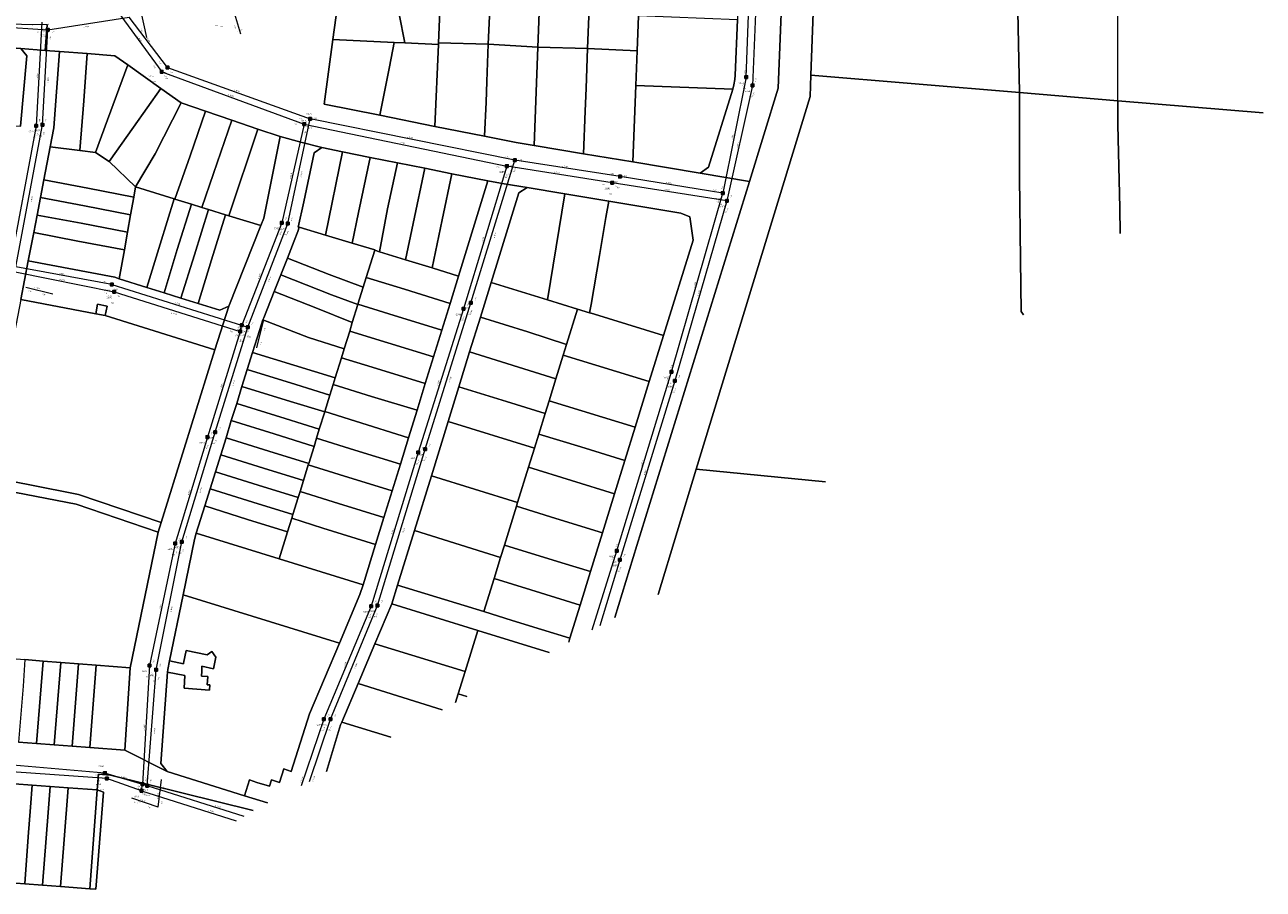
# Model space of a CAD drawing. Header units: metres. Extents: x 163628 to 167855, y 402678 to 405435.
# Tile 338 of 656: x 167201 to 167575, y 404196 to 404457. Entities that reach past the tile are written whole.
import ezdxf

# ---------------------------------------------------------------- set-up
doc = ezdxf.new("R2010")
doc.units = ezdxf.units.M
doc.layers.get('0').update_dxf_attribs({"lineweight": 25})
for name, color, linetype, lineweight in [('X-CA190022.004-UO-KAD_Percelen$0$B-WE-KG-GRENS_PERCEEL-GV', 150, 'Continuous', 9), ('X-CA190022.004-UO-WHM_Riolering gemeente_NLCS_v0.2$0$B-WE-RI-BOB-T18', 214, 'Continuous', 15), ('X-CA190022.004-UO-WHM_Riolering gemeente_NLCS_v0.2$0$B-WE-RI-DIAMETER-T18', 214, 'Continuous', 15), ('X-CA190022.004-UO-WHM_Riolering gemeente_NLCS_v0.2$0$B-WE-RI-HWA_TRANSPORTLEIDING-G', 214, 'X-CA190022.004-UO-WHM_Riolering gemeente_NLCS_v0.2$0$1-200 HEMELWATER', 15), ('X-CA190022.004-UO-WHM_Riolering gemeente_NLCS_v0.2$0$B-WE-RI-PUT-S', 214, 'Continuous', 15), ('X-CA190022.004-UO-WHM_Riolering gemeente_NLCS_v0.2$0$B-WE-RI-PUTDEKSELHOOGTE-T18', 214, 'Continuous', 15), ('X-CA190022.004-UO-WHM_Riolering gemeente_NLCS_v0.2$0$B-WE-RI-PUTNUMMER-T25', 214, 'Continuous', 15), ('X-CA190022.004-UO-WHM_Riolering gemeente_NLCS_v0.2$0$B-WE-RI-VWA_TRANSPORTLEIDING-G', 214, 'X-CA190022.004-UO-WHM_Riolering gemeente_NLCS_v0.2$0$1-200 VUILWATER', 15)]:
    doc.layers.add(name, color=color, linetype=linetype, lineweight=lineweight)
doc.styles.add('X-CA190022.004-UO-WHM_Riolering gemeente_NLCS_v0.2$0$NLCS-ISO', font='NLCS-ISO.ttf')
doc.styles.add('X-CA190022.004-UO-WHM_Riolering gemeente_NLCS_v0.2$0$NLCS-ISO-M200-T18', font='NLCS-ISO.ttf', dxfattribs={"height": 0.36})
doc.styles.add('X-CA190022.004-UO-WHM_Riolering gemeente_NLCS_v0.2$0$NLCS-ISO-M200-T25', font='NLCS-ISO.ttf', dxfattribs={"height": 0.5})
doc.linetypes.add('X-CA190022.004-UO-WHM_Riolering gemeente_NLCS_v0.2$0$1-200 HEMELWATER', pattern='A,1.5,-0.6,["HWA",X-CA190022.004-UO-WHM_Riolering gemeente_NLCS_v0.2$0$NLCS-ISO,S=0.24,R=0,X=-0.5,Y=-0.12],-0.3', length=2.4)
doc.linetypes.add('X-CA190022.004-UO-WHM_Riolering gemeente_NLCS_v0.2$0$1-200 VUILWATER', pattern='A,1.5,-0.6,["DWA",X-CA190022.004-UO-WHM_Riolering gemeente_NLCS_v0.2$0$NLCS-ISO,S=0.24,R=0,X=-0.5,Y=-0.12],-0.3', length=2.4)

# ---------------------------------------------------------------- blocks, each defined once
blk = doc.blocks.new('X-CA190022.004-UO-WHM_Riolering gemeente_NLCS_v0.2$0$B-SRI-PUT_BETON-SO')
blk.add_line((-1.4, -1.4), (1.4, 1.4))
at = {"lineweight": -3, "flags": 128}
blk.add_lwpolyline([(2, -2), (2, 2), (-2, 2), (-2, -2)], close=True, dxfattribs=at)
at = {"lineweight": -3}
blk.add_circle((0, 0), 2, dxfattribs=at)

msp = doc.modelspace()

# ---------------------------------------------------------------- linework, layer by layer
at = {"layer": 'X-CA190022.004-UO-KAD_Percelen$0$B-WE-KG-GRENS_PERCEEL-GV', "flags": 128}
for points in [[(167392.284, 404285.158), (167403.783, 404323.004), (167438.222, 404435.45), (167438.463, 404441.964), (167445.13, 404622.139), (167445.537, 404629.327), (167449.5, 404732.964), (167453.711, 404843.052), (167454.029, 404851.36), (167444.36, 404844.79), (167435.85, 404625.45), (167430.237, 404480.575), (167428.59, 404438.01), (167419.884, 404409.865), (167385.85, 404299.92), (167379.252, 404278.199)], [(167419.884, 404409.865), (167404.96, 404412.37), (167384.71, 404415.77), (167369.78, 404418.21), (167354.88, 404420.69), (167349.43, 404421.58), (167339.92, 404423.48), (167324.92, 404426.47), (167308.228, 404429.802), (167291.442, 404433.16), (167294.112, 404452.739), (167296.803, 404472.449)], [(167207.82, 404457.16), (167207.225, 404449.403), (167211.56, 404449.08), (167219.91, 404448.426), (167228.29, 404447.77), (167232.125, 404445.042), (167242.171, 404437.895), (167248.32, 404433.52), (167255.572, 404431.047), (167263.551, 404428.327), (167271.47, 404425.627), (167278.12, 404423.36), (167284.394, 404421.716), (167290.75, 404420.05), (167297.037, 404418.787), (167305.367, 404417.113), (167313.554, 404415.468), (167321.87, 404413.797), (167330.007, 404412.161), (167340.86, 404409.98), (167345.853, 404409.134), (167352.79, 404407.96), (167364.105, 404406.088), (167377.4, 404403.89), (167399.18, 404400.27), (167401.9, 404399.19), (167402.9, 404392.15), (167393.95, 404363.28), (167389.64, 404349.42), (167385.36, 404335.6), (167382.253, 404325.538), (167379.16, 404315.52), (167375.518, 404303.752), (167371.89, 404292.03), (167368.779, 404281.957), (167365.68, 404271.92), (167365.325, 404270.763)], [(167199.81, 404374.23), (167202.09, 404385.91), (167203.734, 404394.418), (167204.754, 404399.698), (167205.774, 404404.979), (167206.8, 404410.288), (167208.73, 404420.28), (167209.8, 404426.06), (167211.56, 404449.08), (167207.225, 404449.403), (167199.87, 404449.95), (167201.66, 404447.79), (167199.79, 404426.55)], [(167502.661, 404369.569), (167501.945, 404370.607), (167501.705, 404386.126), (167501.388, 404411.124), (167501.431, 404436.686), (167438.463, 404441.964), (167438.222, 404435.45)], [(167438.222, 404435.45), (167403.783, 404323.004), (167442.837, 404319.193)], [(167531.149, 404434.195), (167501.431, 404436.686), (167501.388, 404411.124), (167501.705, 404386.126), (167501.945, 404370.607), (167502.661, 404369.569)], [(167575.038, 404430.516), (167531.149, 404434.195), (167531.145, 404426.896), (167531.703, 404401.917), (167531.847, 404394.146)], [(167531.847, 404394.146), (167531.703, 404401.917), (167531.145, 404426.896), (167531.149, 404434.195)], [(167531.149, 404434.195), (167575.038, 404430.516)], [(167292.121, 404231.674), (167296.4, 404245.77), (167296.76, 404246.617), (167301.69, 404258.23), (167306.78, 404270.21), (167311.88, 404282.31), (167313.65, 404287.97), (167318.717, 404304.41), (167318.72, 404304.42), (167323.84, 404320.977), (167328.908, 404337.392), (167332.133, 404347.845), (167335.38, 404358.37), (167335.388, 404358.382), (167338.62, 404368.881), (167341.85, 404379.36), (167350.22, 404406.42), (167352.79, 404407.96), (167345.853, 404409.134), (167340.86, 404409.98), (167332.01, 404381.26), (167329.466, 404373.026), (167326.971, 404364.951), (167324.481, 404356.892)], [(167379.252, 404278.199), (167385.85, 404299.92), (167419.884, 404409.865)], [(167324.481, 404356.892), (167321.997, 404348.854), (167319.495, 404340.759), (167316.929, 404332.456), (167314.478, 404324.525), (167311.976, 404316.427), (167309.483, 404308.36), (167306.965, 404300.211), (167303.22, 404288.09), (167302.21, 404285.09), (167296.059, 404270.477), (167287.06, 404249.1), (167281.461, 404231.663), (167279.29, 404232.52), (167277.99, 404228.37), (167275.556, 404229.124), (167274.95, 404227.22), (167271.15, 404228.41), (167268.91, 404229.13), (167267.4, 404224.34), (167274.358, 404222.19)], [(167442.837, 404319.193), (167403.783, 404323.004), (167392.284, 404285.158)], [(167365.325, 404270.763), (167365.68, 404271.92), (167357.06, 404274.61), (167348.26, 404277.3), (167339.646, 404279.956), (167313.65, 404287.97), (167311.88, 404282.31)], [(167311.88, 404282.31), (167337.831, 404274.295), (167359.442, 404267.621)], [(167359.442, 404267.621), (167337.831, 404274.295), (167334.009, 404261.877), (167331.928, 404255.115)], [(167331.124, 404252.5), (167331.928, 404255.115), (167334.009, 404261.877), (167306.78, 404270.21), (167301.69, 404258.23)], [(167327.082, 404250.343), (167301.69, 404258.23), (167296.76, 404246.617), (167311.542, 404242.045)], [(167301.69, 404258.23), (167327.082, 404250.343)], [(167334.527, 404254.318), (167331.928, 404255.115), (167331.124, 404252.5)], [(167331.928, 404255.115), (167334.527, 404254.318)], [(167311.542, 404242.045), (167296.76, 404246.617), (167296.4, 404245.77), (167292.121, 404231.674)], [(167274.358, 404222.19), (167267.4, 404224.34), (167244.01, 404231.65), (167231.29, 404238.11), (167220.717, 404238.896), (167215.313, 404239.298), (167209.932, 404239.698), (167204.537, 404240.099), (167199.173, 404240.498)], [(167270.042, 404219.885), (167226.9, 404230.62), (167223.28, 404230.89), (167222.91, 404226.11), (167224.815, 404225.466), (167222.553, 404196.146), (167220.66, 404196.29), (167211.8, 404196.96), (167206.44, 404197.36), (167201.06, 404197.77), (167195.62, 404198.18)], [(167197.9, 404227.98), (167203.32, 404227.58), (167208.71, 404227.17), (167214.1, 404226.77), (167222.91, 404226.11), (167223.28, 404230.89), (167226.9, 404230.62), (167270.042, 404219.885)]]:
    msp.add_lwpolyline(points, dxfattribs=at)
for points in [[(167500.674, 404486.114), (167500.427, 404511.113), (167500.146, 404536.111), (167499.959, 404561.111), (167499.689, 404586.109), (167499.386, 404611.107), (167499.377, 404617.573), (167445.13, 404622.139), (167438.463, 404441.964), (167501.431, 404436.686), (167500.94, 404461.116)], [(167499.377, 404617.573), (167499.386, 404611.107), (167499.689, 404586.109), (167499.959, 404561.111), (167500.146, 404536.111), (167500.427, 404511.113), (167500.674, 404486.114), (167500.94, 404461.116), (167501.431, 404436.686), (167531.149, 404434.195), (167531.158, 404451.881), (167531.033, 404476.887), (167530.8, 404501.889), (167530.563, 404526.887), (167530.37, 404551.886), (167530.147, 404576.885), (167529.957, 404601.897), (167529.581, 404615.031)], [(167327.1, 404478.27), (167325.981, 404451.696), (167341.021, 404451.235), (167341.35, 404459.73), (167341.653, 404467.281), (167342.14, 404480.3), (167334.04, 404479.3)], [(167356.022, 404450.406), (167357.22, 404481.6), (167342.14, 404480.3), (167341.653, 404467.281), (167341.35, 404459.73), (167341.021, 404451.235)], [(167356.022, 404450.406), (167370.996, 404449.945), (167371.54, 404464.52), (167372.218, 404482.199), (167363.27, 404481.99), (167357.22, 404481.6)], [(167372.218, 404482.199), (167371.54, 404464.52), (167370.996, 404449.945), (167385.975, 404449.279), (167386.371, 404459.787), (167387.22, 404482.27), (167379.23, 404482.28)], [(167416.28, 404458.61), (167415.61, 404441.93), (167415.49, 404440.62), (167415.17, 404438.99), (167414.82, 404437.65), (167407.48, 404414.14), (167404.96, 404412.37), (167419.884, 404409.865), (167428.59, 404438.01), (167430.237, 404480.575), (167415.13, 404481.17), (167417.12, 404478.97)], [(167315.854, 404451.659), (167325.96, 404451.194), (167325.981, 404451.696), (167327.1, 404478.27), (167318.503, 404476.883), (167310.728, 404475.386), (167312.038, 404469.042), (167312.434, 404469.138)], [(167310.728, 404475.386), (167296.803, 404472.449), (167294.112, 404452.739), (167312.617, 404451.817), (167315.854, 404451.659), (167312.434, 404469.138), (167312.038, 404469.042)], [(167207.225, 404449.403), (167207.82, 404457.16), (167192.21, 404457.37), (167144.84, 404461), (167144.341, 404454.2), (167151.24, 404453.68), (167157.596, 404453.192), (167166.094, 404452.54), (167174.378, 404451.905), (167182.817, 404451.258), (167191.146, 404450.619), (167199.87, 404449.95)], [(167385.975, 404449.279), (167385.58, 404438.822), (167414.82, 404437.65), (167415.17, 404438.99), (167415.49, 404440.62), (167415.61, 404441.93), (167416.28, 404458.61), (167386.371, 404459.787)], [(167189.321, 404427.359), (167199.682, 404426.558), (167199.79, 404426.55), (167201.66, 404447.79), (167199.87, 404449.95), (167191.146, 404450.619), (167190.036, 404436.369)], [(167312.617, 404451.817), (167294.112, 404452.739), (167291.442, 404433.16), (167308.228, 404429.802), (167311.152, 404444.47)], [(167312.617, 404451.817), (167311.152, 404444.47), (167308.228, 404429.802), (167324.92, 404426.47), (167325.96, 404451.194), (167315.854, 404451.659)], [(167324.92, 404426.47), (167339.92, 404423.48), (167340.331, 404433.798), (167340.586, 404439.976), (167341.021, 404451.235), (167325.981, 404451.696), (167325.96, 404451.194)], [(167339.92, 404423.48), (167349.43, 404421.58), (167354.88, 404420.69), (167356.022, 404450.406), (167341.021, 404451.235), (167340.586, 404439.976), (167340.331, 404433.798)], [(167369.78, 404418.21), (167370.297, 404431.005), (167370.55, 404438.019), (167370.996, 404449.945), (167356.022, 404450.406), (167354.88, 404420.69)], [(167384.71, 404415.77), (167385.58, 404438.822), (167385.975, 404449.279), (167370.996, 404449.945), (167370.55, 404438.019), (167370.297, 404431.005), (167369.78, 404418.21)], [(167217.652, 404419.192), (167218.882, 404434.194), (167219.91, 404448.426), (167211.56, 404449.08), (167209.8, 404426.06), (167208.73, 404420.28)], [(167217.652, 404419.192), (167217.67, 404419.19), (167222.36, 404418.58), (167226.06, 404428.46), (167232.125, 404445.042), (167228.29, 404447.77), (167219.91, 404448.426), (167218.882, 404434.194)], [(167222.36, 404418.58), (167226.49, 404415.84), (167233.866, 404426.265), (167242.171, 404437.895), (167232.125, 404445.042), (167226.06, 404428.46)], [(167384.71, 404415.77), (167404.96, 404412.37), (167407.48, 404414.14), (167414.82, 404437.65), (167385.58, 404438.822)], [(167226.49, 404415.84), (167234.49, 404408.17), (167240.41, 404418.2), (167248.32, 404433.52), (167242.171, 404437.895), (167233.866, 404426.265)], [(167234.49, 404408.17), (167246.196, 404404.563), (167246.391, 404404.503), (167251.004, 404417.523), (167255.572, 404431.047), (167248.32, 404433.52), (167240.41, 404418.2)], [(167255.572, 404431.047), (167251.004, 404417.523), (167246.391, 404404.503), (167251.343, 404402.977), (167254.474, 404402.012), (167258.077, 404412.196), (167263.551, 404428.327)], [(167263.551, 404428.327), (167258.077, 404412.196), (167254.474, 404402.012), (167256.49, 404401.391), (167261.665, 404399.796), (167262.69, 404399.48), (167271.47, 404425.627)], [(167271.47, 404425.627), (167262.69, 404399.48), (167272.36, 404396.5), (167273.25, 404398.76), (167278.12, 404423.36)], [(167226.49, 404415.84), (167222.36, 404418.58), (167217.67, 404419.19), (167217.652, 404419.192), (167208.73, 404420.28), (167206.8, 404410.288), (167220.076, 404407.786), (167233.945, 404405.09), (167234.49, 404408.17)], [(167290.75, 404420.05), (167284.394, 404421.716), (167278.12, 404423.36), (167273.25, 404398.76), (167272.36, 404396.5), (167262.63, 404372.23), (167258.46, 404359.04), (167242.26, 404306.82), (167241.36, 404303.92), (167232.88, 404263.03), (167231.29, 404238.11), (167244.01, 404231.65), (167242.16, 404234.15), (167244.191, 404261.705), (167244.25, 404262.51), (167244.779, 404265.096), (167248.861, 404285.04), (167252.28, 404301.74), (167252.85, 404303.63), (167255.41, 404311.862), (167257.012, 404317.012), (167258.622, 404322.187), (167260.22, 404327.326), (167261.822, 404332.477), (167263.42, 404337.616), (167265.033, 404342.802), (167266.62, 404347.904), (167268.234, 404353.093), (167269.83, 404358.224), (167271.9, 404364.88), (167272.53, 404366.78), (167272.98, 404368.03), (167273.22, 404368.68), (167276.38, 404376.626), (167278.375, 404381.645), (167280.375, 404386.676), (167282.44, 404391.87), (167283.52, 404394.76), (167283.889, 404395.986), (167283.64, 404396.06), (167285.36, 404403.73), (167288.43, 404418.47)], [(167290.75, 404420.05), (167288.43, 404418.47), (167285.36, 404403.73), (167283.64, 404396.06), (167283.889, 404395.986), (167291.85, 404393.62), (167297.037, 404418.787)], [(167291.85, 404393.62), (167299.93, 404391.21), (167301.846, 404400.461), (167305.367, 404417.113), (167297.037, 404418.787)], [(167306.711, 404389.06), (167308.148, 404388.617), (167310.625, 404401.527), (167313.554, 404415.468), (167305.367, 404417.113), (167301.846, 404400.461), (167299.93, 404391.21), (167306.735, 404389.139)], [(167316.02, 404386.19), (167318.298, 404397.147), (167321.87, 404413.797), (167313.554, 404415.468), (167310.625, 404401.527), (167308.148, 404388.617)], [(167324.054, 404383.713), (167327.077, 404398.213), (167330.007, 404412.161), (167321.87, 404413.797), (167318.298, 404397.147), (167316.02, 404386.19)], [(167205.774, 404404.979), (167219.07, 404402.499), (167233.006, 404399.776), (167233.945, 404405.09), (167220.076, 404407.786), (167206.8, 404410.288)], [(167324.054, 404383.713), (167332.01, 404381.26), (167340.86, 404409.98), (167330.007, 404412.161), (167327.077, 404398.213)], [(167234.49, 404408.17), (167233.945, 404405.09), (167233.006, 404399.776), (167232.073, 404394.501), (167231.132, 404389.178), (167229.59, 404380.45), (167237.919, 404377.854), (167241.958, 404390.926), (167246.196, 404404.563)], [(167350.22, 404406.42), (167341.85, 404379.36), (167358.893, 404374.082), (167364.105, 404406.088), (167352.79, 404407.96)], [(167364.105, 404406.088), (167358.893, 404374.082), (167367.96, 404371.27), (167371.582, 404370.142), (167372.11, 404372.67), (167374.56, 404387.46), (167376.5, 404398.97), (167377.4, 404403.89)], [(167204.754, 404399.698), (167218.061, 404397.191), (167232.073, 404394.501), (167233.006, 404399.776), (167219.07, 404402.499), (167205.774, 404404.979)], [(167246.196, 404404.563), (167241.958, 404390.926), (167237.919, 404377.854), (167243.088, 404376.243), (167247.109, 404389.328), (167251.343, 404402.977), (167246.391, 404404.503)], [(167251.343, 404402.977), (167247.109, 404389.328), (167243.088, 404376.243), (167248.215, 404374.646), (167252.279, 404387.725), (167256.49, 404401.391), (167254.474, 404402.012)], [(167261.665, 404399.796), (167256.49, 404401.391), (167252.279, 404387.725), (167248.215, 404374.646), (167253.414, 404373.026), (167257.43, 404386.127)], [(167377.4, 404403.89), (167376.5, 404398.97), (167374.56, 404387.46), (167372.11, 404372.67), (167371.582, 404370.142), (167371.78, 404370.08), (167371.794, 404370.127), (167393.95, 404363.28), (167402.9, 404392.15), (167401.9, 404399.19), (167399.18, 404400.27)], [(167231.132, 404389.178), (167232.073, 404394.501), (167218.061, 404397.191), (167204.754, 404399.698), (167203.734, 404394.418), (167217.045, 404391.854)], [(167262.63, 404372.23), (167272.36, 404396.5), (167262.69, 404399.48), (167261.665, 404399.796), (167257.43, 404386.127), (167253.414, 404373.026), (167259.98, 404370.98)], [(167203.734, 404394.418), (167202.09, 404385.91), (167228.21, 404380.89), (167229.59, 404380.45), (167231.132, 404389.178), (167217.045, 404391.854)], [(167303.261, 404377.911), (167304.154, 404380.796), (167306.711, 404389.06), (167306.735, 404389.139), (167299.93, 404391.21), (167291.85, 404393.62), (167283.889, 404395.986), (167283.52, 404394.76), (167282.44, 404391.87), (167280.375, 404386.676), (167292.919, 404381.695)], [(167301.632, 404372.645), (167301.661, 404372.739), (167303.261, 404377.911), (167292.919, 404381.695), (167280.375, 404386.676), (167278.375, 404381.645), (167293.718, 404375.577)], [(167304.154, 404380.796), (167315.732, 404377.291), (167329.466, 404373.026), (167332.01, 404381.26), (167324.054, 404383.713), (167316.02, 404386.19), (167308.148, 404388.617), (167306.711, 404389.06)], [(167202.09, 404385.91), (167199.81, 404374.23), (167222.457, 404369.904), (167223.02, 404372.79), (167225.94, 404372.22), (167225.36, 404369.35), (167258.46, 404359.04), (167262.63, 404372.23), (167259.98, 404370.98), (167253.414, 404373.026), (167248.215, 404374.646), (167243.088, 404376.243), (167237.919, 404377.854), (167229.59, 404380.45), (167228.21, 404380.89)], [(167301.632, 404372.645), (167293.718, 404375.577), (167278.375, 404381.645), (167276.38, 404376.626), (167288.945, 404371.667), (167299.957, 404367.228)], [(167303.261, 404377.911), (167301.661, 404372.739), (167310.979, 404369.903), (167326.971, 404364.951), (167329.466, 404373.026), (167315.732, 404377.291), (167304.154, 404380.796)], [(167341.85, 404379.36), (167338.62, 404368.881), (167352.935, 404364.421), (167364.668, 404360.652), (167367.96, 404371.27), (167358.893, 404374.082)], [(167297.505, 404359.305), (167299.162, 404364.659), (167299.957, 404367.228), (167288.945, 404371.667), (167276.38, 404376.626), (167273.22, 404368.68), (167272.98, 404368.03), (167286.71, 404362.7)], [(167199.81, 404374.23), (167189.53, 404320.73), (167202.54, 404318.21), (167217.3, 404315.34), (167242.26, 404306.82), (167258.46, 404359.04), (167225.36, 404369.35), (167222.457, 404369.904)], [(167222.457, 404369.904), (167225.36, 404369.35), (167225.94, 404372.22), (167223.02, 404372.79)], [(167299.957, 404367.228), (167299.162, 404364.659), (167310.727, 404361.115), (167324.481, 404356.892), (167326.971, 404364.951), (167310.979, 404369.903), (167301.661, 404372.739), (167301.632, 404372.645)], [(167296.676, 404356.625), (167297.505, 404359.305), (167286.71, 404362.7), (167272.98, 404368.03), (167272.53, 404366.78), (167271.9, 404364.88), (167269.83, 404358.224), (167294.789, 404350.525)], [(167335.388, 404358.382), (167361.445, 404350.259), (167363.661, 404357.407), (167364.668, 404360.652), (167352.935, 404364.421), (167338.62, 404368.881)], [(167364.668, 404360.652), (167363.661, 404357.407), (167389.64, 404349.42), (167393.95, 404363.28), (167371.794, 404370.127), (167371.78, 404370.08), (167371.582, 404370.142), (167367.96, 404371.27)], [(167296.676, 404356.625), (167305.977, 404353.736), (167321.997, 404348.854), (167324.481, 404356.892), (167310.727, 404361.115), (167299.162, 404364.659), (167297.505, 404359.305)], [(167293.19, 404345.356), (167294.184, 404348.568), (167294.789, 404350.525), (167269.83, 404358.224), (167268.234, 404353.093), (167282.866, 404348.545)], [(167294.184, 404348.568), (167305.735, 404344.945), (167319.495, 404340.759), (167321.997, 404348.854), (167305.977, 404353.736), (167296.676, 404356.625), (167294.789, 404350.525)], [(167358.19, 404339.76), (167359.374, 404343.578), (167361.445, 404350.259), (167335.388, 404358.382), (167335.38, 404358.37), (167332.133, 404347.845), (167346.517, 404343.365)], [(167361.445, 404350.259), (167359.374, 404343.578), (167385.36, 404335.6), (167389.64, 404349.42), (167363.661, 404357.407)], [(167266.62, 404347.904), (167281.274, 404343.41), (167291.608, 404340.241), (167291.638, 404340.339), (167293.19, 404345.356), (167282.866, 404348.545), (167268.234, 404353.093)], [(167266.62, 404347.904), (167265.033, 404342.802), (167279.668, 404338.227), (167289.988, 404335.007), (167291.608, 404340.241), (167281.274, 404343.41)], [(167291.638, 404340.339), (167300.951, 404337.421), (167316.929, 404332.456), (167319.495, 404340.759), (167305.735, 404344.945), (167294.184, 404348.568), (167293.19, 404345.356)], [(167354.943, 404329.291), (167356.266, 404333.557), (167358.19, 404339.76), (167346.517, 404343.365), (167332.133, 404347.845), (167328.908, 404337.392)], [(167263.42, 404337.616), (167276.339, 404333.599), (167288.395, 404329.856), (167289.172, 404332.368), (167289.988, 404335.007), (167279.668, 404338.227), (167265.033, 404342.802)], [(167356.266, 404333.557), (167368.954, 404329.692), (167382.253, 404325.538), (167385.36, 404335.6), (167359.374, 404343.578), (167358.19, 404339.76)], [(167289.172, 404332.368), (167300.747, 404328.752), (167314.478, 404324.525), (167316.929, 404332.456), (167300.951, 404337.421), (167291.638, 404340.339), (167291.608, 404340.241), (167289.988, 404335.007)], [(167263.42, 404337.616), (167261.822, 404332.477), (167274.735, 404328.425), (167286.795, 404324.686), (167288.395, 404329.856), (167276.339, 404333.599)], [(167353.159, 404323.536), (167354.943, 404329.291), (167328.908, 404337.392), (167323.84, 404320.977), (167349.856, 404312.885)], [(167260.22, 404327.326), (167273.138, 404323.271), (167285.205, 404319.545), (167286.673, 404324.292), (167286.795, 404324.686), (167274.735, 404328.425), (167261.822, 404332.477)], [(167286.673, 404324.292), (167296.005, 404321.365), (167311.976, 404316.427), (167314.478, 404324.525), (167300.747, 404328.752), (167289.172, 404332.368), (167288.395, 404329.856), (167286.795, 404324.686)], [(167354.943, 404329.291), (167353.159, 404323.536), (167379.16, 404315.52), (167382.253, 404325.538), (167368.954, 404329.692), (167356.266, 404333.557)], [(167258.622, 404322.187), (167271.534, 404318.098), (167283.614, 404314.404), (167284.181, 404316.235), (167285.205, 404319.545), (167273.138, 404323.271), (167260.22, 404327.326)], [(167284.181, 404316.235), (167295.79, 404312.567), (167309.483, 404308.36), (167311.976, 404316.427), (167296.005, 404321.365), (167286.673, 404324.292), (167285.205, 404319.545)], [(167379.16, 404315.52), (167353.159, 404323.536), (167349.856, 404312.885), (167349.522, 404311.807), (167361.403, 404308.08), (167375.518, 404303.752)], [(167188.9, 404317.77), (167216.55, 404312.43), (167241.36, 404303.92), (167242.26, 404306.82), (167217.3, 404315.34), (167202.54, 404318.21), (167189.53, 404320.73)], [(167258.622, 404322.187), (167257.012, 404317.012), (167269.942, 404312.963), (167282.024, 404309.263), (167283.614, 404314.404), (167271.534, 404318.098)], [(167344.722, 404296.327), (167345.879, 404300.058), (167349.522, 404311.807), (167349.856, 404312.885), (167323.84, 404320.977), (167318.72, 404304.42), (167318.717, 404304.41)], [(167184.986, 404266.693), (167190.236, 404266.292), (167195.817, 404265.865), (167201.025, 404265.466), (167206.584, 404265.041), (167211.917, 404264.633), (167217.307, 404264.221), (167222.644, 404263.813), (167232.88, 404263.03), (167241.36, 404303.92), (167216.55, 404312.43), (167188.9, 404317.77), (167188.44, 404315.33), (167176.99, 404277.85), (167176.27, 404267.36)], [(167255.41, 404311.862), (167268.344, 404307.808), (167280.424, 404304.093), (167281.673, 404308.13), (167282.024, 404309.263), (167269.942, 404312.963), (167257.012, 404317.012)], [(167281.673, 404308.13), (167291.009, 404305.179), (167306.965, 404300.211), (167309.483, 404308.36), (167295.79, 404312.567), (167284.181, 404316.235), (167283.614, 404314.404), (167282.024, 404309.263)], [(167252.85, 404303.63), (167277.89, 404295.9), (167280.424, 404304.093), (167268.344, 404307.808), (167255.41, 404311.862)], [(167371.89, 404292.03), (167375.518, 404303.752), (167361.403, 404308.08), (167349.522, 404311.807), (167345.879, 404300.058), (167363.25, 404294.69)], [(167277.89, 404295.9), (167303.22, 404288.09), (167306.965, 404300.211), (167291.009, 404305.179), (167281.673, 404308.13), (167280.424, 404304.093)], [(167313.65, 404287.97), (167339.646, 404279.956), (167342.743, 404289.942), (167344.722, 404296.327), (167318.717, 404304.41)], [(167252.28, 404301.74), (167248.861, 404285.04), (167296.059, 404270.477), (167302.21, 404285.09), (167303.22, 404288.09), (167277.89, 404295.9), (167252.85, 404303.63)], [(167342.743, 404289.942), (167353.904, 404286.574), (167368.779, 404281.957), (167371.89, 404292.03), (167363.25, 404294.69), (167345.879, 404300.058), (167344.722, 404296.327)], [(167339.646, 404279.956), (167348.26, 404277.3), (167357.06, 404274.61), (167365.68, 404271.92), (167368.779, 404281.957), (167353.904, 404286.574), (167342.743, 404289.942)], [(167244.01, 404231.65), (167267.4, 404224.34), (167268.91, 404229.13), (167271.15, 404228.41), (167274.95, 404227.22), (167275.556, 404229.124), (167277.99, 404228.37), (167279.29, 404232.52), (167281.461, 404231.663), (167287.06, 404249.1), (167296.059, 404270.477), (167248.861, 404285.04), (167244.779, 404265.096), (167248.983, 404264.2), (167249.016, 404264.368), (167249.821, 404268.197), (167256.078, 404266.883), (167257.544, 404267.885), (167258.708, 404266.191), (167257.989, 404262.736), (167254.467, 404263.497), (167254.489, 404261.999), (167254.381, 404260.464), (167256.317, 404260.327), (167256.145, 404257.894), (167256.923, 404257.838), (167256.807, 404256.263), (167249.152, 404256.845), (167249.424, 404260.626), (167244.191, 404261.705), (167242.16, 404234.15)], [(167306.78, 404270.21), (167334.009, 404261.877), (167337.831, 404274.295), (167311.88, 404282.31)], [(167249.424, 404260.626), (167249.152, 404256.845), (167256.807, 404256.263), (167256.923, 404257.838), (167256.145, 404257.894), (167256.317, 404260.327), (167254.381, 404260.464), (167254.489, 404261.999), (167254.467, 404263.497), (167257.989, 404262.736), (167258.708, 404266.191), (167257.544, 404267.885), (167256.078, 404266.883), (167249.821, 404268.197), (167249.016, 404264.368), (167248.983, 404264.2), (167244.779, 404265.096), (167244.25, 404262.51), (167244.191, 404261.705)], [(167201.025, 404265.466), (167200.535, 404257.473), (167199.173, 404240.498), (167204.537, 404240.099), (167206.584, 404265.041)], [(167206.584, 404265.041), (167204.537, 404240.099), (167209.932, 404239.698), (167211.917, 404264.633)], [(167211.917, 404264.633), (167209.932, 404239.698), (167215.313, 404239.298), (167217.307, 404264.221)], [(167217.307, 404264.221), (167215.313, 404239.298), (167220.717, 404238.896), (167222.644, 404263.813)], [(167222.644, 404263.813), (167220.717, 404238.896), (167231.29, 404238.11), (167232.88, 404263.03)], [(167201.06, 404197.77), (167202.11, 404211.94), (167202.81, 404220.88), (167203.32, 404227.58), (167197.9, 404227.98), (167197.31, 404220.08), (167196.72, 404212.34), (167195.62, 404198.18)], [(167206.44, 404197.36), (167207.5, 404211.54), (167208.11, 404219.28), (167208.71, 404227.17), (167203.32, 404227.58), (167202.81, 404220.88), (167202.11, 404211.94), (167201.06, 404197.77)], [(167206.44, 404197.36), (167211.8, 404196.96), (167212.91, 404211.14), (167214.1, 404226.77), (167208.71, 404227.17), (167208.11, 404219.28), (167207.5, 404211.54)], [(167211.8, 404196.96), (167220.66, 404196.29), (167222.91, 404226.11), (167214.1, 404226.77), (167212.91, 404211.14)], [(167220.66, 404196.29), (167222.553, 404196.146), (167224.815, 404225.466), (167222.91, 404226.11)]]:
    msp.add_lwpolyline(points, close=True, dxfattribs=at)
at = {"layer": 'X-CA190022.004-UO-WHM_Riolering gemeente_NLCS_v0.2$0$B-WE-RI-HWA_TRANSPORTLEIDING-G'}
for p, q in [((167422.896, 404488.832), (167420.816, 404438.848)), ((167206.208, 404457.92), (167204.512, 404426.592)), ((167229.248, 404460.992), (167242.384, 404442.944)), ((167242.384, 404442.944), (167285.424, 404427.168)), ((167420.816, 404438.848), (167413.104, 404403.936)), ((167204.512, 404426.592), (167196.352, 404382.944)), ((167285.424, 404427.168), (167278.656, 404397.312)), ((167285.424, 404427.168), (167346.64, 404414.464)), ((167346.64, 404414.464), (167333.536, 404371.392)), ((167378.432, 404409.44), (167346.64, 404414.464)), ((167413.104, 404403.936), (167378.432, 404409.44)), ((167413.104, 404403.936), (167397.376, 404349.632)), ((167278.656, 404397.312), (167266.576, 404366.4)), ((167198.112, 404382.496), (167228.08, 404376.544)), ((167201.344, 404377.952), (167209.545, 404375.953)), ((167228.08, 404376.544), (167266.112, 404364.576)), ((167333.536, 404371.392), (167319.856, 404328.032)), ((167271.12, 404359.584), (167273.146, 404367.778)), ((167266.112, 404364.576), (167256.192, 404332.64)), ((167266.112, 404364.576), (167266.576, 404366.4)), ((167397.376, 404349.632), (167380.768, 404295.584)), ((167256.192, 404332.64), (167246.496, 404300.544)), ((167319.856, 404328.032), (167305.648, 404281.6)), ((167246.496, 404300.544), (167238.736, 404263.68)), ((167380.768, 404295.584), (167374.672, 404275.71)), ((167305.648, 404281.6), (167291.376, 404247.456)), ((167238.736, 404263.68), (167236.576, 404227.872)), ((167291.376, 404247.456), (167284.5, 404227.34)), ((167225.856, 404229.536), (167172.496, 404233.312)), ((167236.336, 404225.888), (167225.856, 404229.536)), ((167241.344, 404220.896), (167242.369, 404229.274)), ((167236.336, 404225.888), (167236.576, 404227.872)), ((167236.336, 404225.888), (167264.91, 404216.831)), ((167241.344, 404220.896), (167233.367, 404223.656))]:
    msp.add_line(p, q, dxfattribs=at)
at = {"layer": 'X-CA190022.004-UO-WHM_Riolering gemeente_NLCS_v0.2$0$B-WE-RI-VWA_TRANSPORTLEIDING-G'}
for p, q in [((167418.896, 404441.344), (167420.528, 404486.656)), ((167236.016, 404461.504), (167237.847, 404453.264)), ((167263.744, 404462.464), (167266.193, 404454.386)), ((167159.424, 404458.848), (167207.984, 404455.648)), ((167207.984, 404455.648), (167232.576, 404459.456)), ((167244.176, 404444.224), (167232.576, 404459.456)), ((167206.368, 404426.944), (167207.984, 404455.648)), ((167244.176, 404444.224), (167287.216, 404428.736)), ((167418.896, 404441.344), (167411.808, 404406.336)), ((167280.448, 404397.12), (167287.216, 404428.736)), ((167349.04, 404416.224), (167287.216, 404428.736)), ((167198.384, 404384.064), (167206.368, 404426.944)), ((167335.776, 404373.184), (167349.04, 404416.224)), ((167380.832, 404411.296), (167349.04, 404416.224)), ((167411.808, 404406.336), (167380.832, 404411.296)), ((167396.336, 404352.32), (167411.808, 404406.336)), ((167268.368, 404365.824), (167280.448, 404397.12)), ((167227.376, 404378.688), (167198.384, 404384.064)), ((167227.376, 404378.688), (167268.368, 404365.824)), ((167322, 404328.992), (167335.776, 404373.184)), ((167258.576, 404334.112), (167268.368, 404365.824)), ((167379.808, 404298.304), (167396.336, 404352.32)), ((167248.464, 404301.024), (167258.576, 404334.112)), ((167307.52, 404281.792), (167322, 404328.992)), ((167240.704, 404262.4), (167248.464, 404301.024)), ((167372.428, 404274.507), (167379.808, 404298.304)), ((167293.376, 404247.488), (167307.52, 404281.792)), ((167238.016, 404227.392), (167240.704, 404262.4)), ((167287.026, 404228.695), (167293.376, 404247.488)), ((167225.264, 404231.2), (167171.664, 404235.904)), ((167238.016, 404227.392), (167225.264, 404231.2)), ((167267.339, 404218.134), (167238.016, 404227.392))]:
    msp.add_line(p, q, dxfattribs=at)

# ---------------------------------------------------------------- block references
at = {"layer": 'X-CA190022.004-UO-WHM_Riolering gemeente_NLCS_v0.2$0$B-WE-RI-PUT-S', "xscale": 0.2, "yscale": 0.2, "zscale": 0.2}
for p in [(167207.984, 404455.648), (167242.384, 404442.944), (167244.176, 404444.224), (167418.896, 404441.344), (167420.816, 404438.848), (167285.424, 404427.168), (167287.216, 404428.736), (167204.512, 404426.592), (167206.368, 404426.944), (167349.04, 404416.224), (167346.64, 404414.464), (167378.432, 404409.44), (167380.832, 404411.296), (167411.808, 404406.336), (167413.104, 404403.936), (167278.656, 404397.312), (167280.448, 404397.12), (167227.376, 404378.688), (167228.08, 404376.544), (167333.536, 404371.392), (167335.776, 404373.184), (167266.112, 404364.576), (167266.576, 404366.4), (167268.368, 404365.824), (167396.336, 404352.32), (167397.376, 404349.632), (167258.576, 404334.112), (167256.192, 404332.64), (167319.856, 404328.032), (167322, 404328.992), (167246.496, 404300.544), (167248.464, 404301.024), (167379.808, 404298.304), (167380.768, 404295.584), (167305.648, 404281.6), (167307.52, 404281.792), (167238.736, 404263.68), (167240.704, 404262.4), (167291.376, 404247.456), (167293.376, 404247.488), (167225.264, 404231.2), (167225.856, 404229.536), (167236.336, 404225.888), (167236.576, 404227.872), (167238.016, 404227.392)]:
    msp.add_blockref('X-CA190022.004-UO-WHM_Riolering gemeente_NLCS_v0.2$0$B-SRI-PUT_BETON-SO', p, dxfattribs=at)

# ---------------------------------------------------------------- texts
at = {"layer": 'X-CA190022.004-UO-WHM_Riolering gemeente_NLCS_v0.2$0$B-WE-RI-BOB-T18', "style": 'X-CA190022.004-UO-WHM_Riolering gemeente_NLCS_v0.2$0$NLCS-ISO-M200-T18'}
for s, rotation, p in [('7.70', 7.589, (167207.446, 404456.975)), ('7.43', 356.6994, (167203.133, 404457.022)), ('6.11', 356.2427, (167204.906, 404454.789)), ('7.43', 86.8853, (167207.127, 404454.846)), ('6.11', 8.761, (167209.245, 404454.74)), ('6.03', 282.5021, (167236.118, 404455.975)), ('5.90', 286.8402, (167264.264, 404456.957)), ('7.09', 86.744, (167208.917, 404452.582)), ('7.35', 306.0743, (167239.733, 404444.75)), ('6.39', 307.2945, (167241.473, 404445.972)), ('6.39', 340.2201, (167244.834, 404442.823)), ('7.70', 87.9182, (167418.63, 404442.47)), ('7.35', 339.8747, (167243.045, 404441.539)), ('7.70', 78.5626, (167417.977, 404438.463)), ('7.58', 87.609, (167421.954, 404439.894)), ('7.58', 77.5312, (167421.212, 404435.658)), ('7.38', 86.8853, (167205.667, 404427.629)), ('7.18', 86.744, (167207.521, 404427.966)), ('7.29', 339.8747, (167282.215, 404427.212)), ('6.34', 340.2201, (167284.005, 404428.762)), ('6.54', 348.5452, (167288.348, 404428.826)), ('7.38', 79.4033, (167205.011, 404423.425)), ('7.18', 79.4627, (167206.889, 404423.759)), ('7.29', 77.2178, (167285.808, 404423.995)), ('7.70', 348.2635, (167286.274, 404425.88)), ('6.85', 77.932, (167287.655, 404425.567)), ('6.75', 348.5452, (167346.146, 404417.151)), ('6.75', 351.2032, (167350.173, 404416.349)), ('7.53', 348.2635, (167343.467, 404414.034)), ('7.53', 351.0301, (167347.556, 404413.203)), ('6.77', 72.8572, (167349.201, 404413.009)), ('7.53', 73.0752, (167346.788, 404411.259)), ('7.61', 351.0301, (167375.288, 404408.843)), ('6.86', 351.2032, (167377.894, 404412.077)), ('6.86', 350.9049, (167381.964, 404411.423)), ('7.61', 351.0003, (167379.355, 404408.182)), ('6.97', 350.9049, (167408.878, 404407.132)), ('7.58', 78.5626, (167411.733, 404407.478)), ('7.48', 77.5312, (167414.411, 404404.787)), ('7.70', 351.0003, (167409.949, 404403.356)), ('6.97', 74.0093, (167410.69, 404403.519)), ('7.48', 73.8454, (167413.284, 404400.753)), ('7.25', 77.2178, (167279.965, 404398.15)), ('6.96', 77.932, (167281.755, 404397.956)), ('7.25', 68.6595, (167278.558, 404394.114)), ('6.96', 68.877, (167280.388, 404393.896)), ('7.70', 349.5259, (167224.467, 404379.551)), ('7.31', 346.2719, (167202.152, 404376.623)), ('7.31', 346.2719, (167206.35, 404375.6)), ('7.26', 348.7169, (167224.906, 404376.059)), ('7.70', 342.5833, (167228.101, 404377.312)), ('7.26', 342.5483, (167228.8, 404375.151)), ('7.39', 73.0752, (167334.912, 404372.123)), ('6.92', 72.8572, (167337.145, 404373.907)), ('7.20', 68.6595, (167267.994, 404367.015)), ('7.39', 72.4741, (167333.654, 404368.187)), ('6.92', 72.6852, (167335.921, 404369.969)), ('7.20', 342.5483, (167262.916, 404364.449)), ('7.55', 342.5833, (167265.166, 404365.709)), ('7.07', 68.877, (167269.792, 404366.46)), ('7.20', 76.1043, (167273.489, 404364.581)), ('7.20', 72.7224, (167266.255, 404361.365)), ('7.07', 72.8188, (167268.529, 404362.619)), ('7.20', 76.1043, (167272.452, 404360.388)), ('7.15', 74.0093, (167396.354, 404353.47)), ('7.15', 72.966, (167395.169, 404349.529)), ('7.34', 73.8454, (167398.732, 404350.371)), ('7.34', 72.9138, (167397.502, 404346.42)), ('7.16', 72.7224, (167257.566, 404333.355)), ('7.18', 72.8188, (167259.946, 404334.846)), ('7.16', 73.164, (167256.35, 404329.426)), ('7.18', 73.0031, (167258.739, 404330.91)), ('7.07', 72.6852, (167323.377, 404329.713)), ('7.27', 72.4741, (167321.23, 404328.739)), ('7.07', 72.9343, (167322.166, 404325.779)), ('7.27', 72.9836, (167319.991, 404324.819)), ('7.11', 73.164, (167247.861, 404301.295)), ('7.29', 73.0031, (167249.833, 404301.76)), ('7.33', 72.966, (167379.835, 404299.46)), ('7.11', 78.1277, (167246.924, 404297.383)), ('7.29', 78.6508, (167248.945, 404297.852)), ('7.25', 72.9138, (167382.144, 404296.319)), ('7.33', 72.774, (167378.619, 404295.523)), ('7.25', 72.9398, (167380.904, 404292.39)), ('7.20', 72.9836, (167307.023, 404282.331)), ('7.23', 72.9343, (167308.894, 404282.529)), ('7.20', 67.315, (167305.481, 404278.398)), ('7.23', 67.5895, (167307.386, 404278.588)), ('7.07', 78.1277, (167240.042, 404264.521)), ('7.42', 78.6508, (167242.005, 404263.252)), ('7.07', 86.5395, (167239.635, 404260.591)), ('7.42', 85.5964, (167241.575, 404259.294)), ('7.13', 67.315, (167292.819, 404248.042)), ('7.36', 67.5895, (167294.816, 404248.098)), ('7.13', 71.1144, (167291.423, 404244.244)), ('7.36', 71.3153, (167293.455, 404244.286)), ('7.42', 354.9893, (167222.158, 404230.41)), ('7.42', 343.3354, (167225.999, 404229.841)), ('7.02', 86.5395, (167237.744, 404228.892)), ('7.54', 85.5964, (167239.201, 404228.402)), ('6.90', 355.9598, (167222.772, 404228.677)), ('7.54', 343.3354, (167234.813, 404227.209)), ('7.54', 342.4843, (167239.159, 404227.346)), ('7.02', 83.0106, (167243.095, 404226.142)), ('6.90', 340.8972, (167234.047, 404222.257)), ('7.02', 342.4182, (167237.057, 404224.52)), ('7.02', 83.0106, (167242.57, 404221.854)), ('7.02', 340.8972, (167238.13, 404220.846))]:
    msp.add_text(s, height=0.36, rotation=rotation, dxfattribs=at).set_placement(p)
at = {"layer": 'X-CA190022.004-UO-WHM_Riolering gemeente_NLCS_v0.2$0$B-WE-RI-DIAMETER-T18', "style": 'X-CA190022.004-UO-WHM_Riolering gemeente_NLCS_v0.2$0$NLCS-ISO-M200-T18'}
for s, rotation, p in [('ø B300', 8.761, (167218.792, 404456.212)), ('ø P110', 18.4331, (167265.323, 404455.104)), ('ø B400', 306.0743, (167235.078, 404453.508)), ('ø B300', 307.2945, (167237.6, 404453.362)), ('ø B400', 86.8853, (167204.96, 404440.594)), ('ø B300', 86.744, (167208.178, 404439.555)), ('ø B400', 339.8747, (167262.435, 404435.938)), ('ø B300', 340.2201, (167264.215, 404437.354)), ('ø B300', 78.5626, (167414.713, 404422.264)), ('ø B300', 348.2635, (167314.45, 404421.474)), ('ø B300', 348.5452, (167316.541, 404423.131)), ('ø B300', 77.5312, (167416.289, 404419.821)), ('ø B300', 77.932, (167284.555, 404411.057)), ('ø B300', 351.0301, (167360.928, 404412.517)), ('ø B300', 351.2032, (167363.322, 404414.323)), ('ø B400', 77.2178, (167281.362, 404410.679)), ('ø B300', 350.9049, (167394.709, 404409.391)), ('ø B300', 79.4627, (167203.149, 404403.637)), ('ø B300', 351.0003, (167394.159, 404407.264)), ('ø B300', 72.8572, (167342.961, 404392.77)), ('ø B300', 73.0752, (167339.301, 404391.409)), ('ø B300', 349.5259, (167211.289, 404381.979)), ('ø B500', 348.7169, (167211.507, 404380.151)), ('ø B400', 68.6595, (167271.71, 404380.402)), ('ø B300', 68.877, (167274.831, 404379.506)), ('ø B300', 74.0093, (167403.324, 404377.802)), ('ø B500', 346.2719, (167203.883, 404377.642)), ('ø B400', 73.8454, (167404.463, 404375.259)), ('ø B300', 342.5833, (167246.365, 404373.061)), ('ø B500', 342.5483, (167245.171, 404370.015)), ('ø B400', 76.1043, (167271.438, 404362.122)), ('ø B300', 72.8188, (167264.025, 404348.045)), ('ø B300', 72.4741, (167325.89, 404348.197)), ('ø B300', 72.6852, (167329.435, 404349.153)), ('ø B600', 72.7224, (167260.361, 404347.087)), ('ø B300', 72.966, (167387.291, 404323.806)), ('ø B400', 72.9138, (167388.274, 404321.092)), ('ø B600', 73.164, (167250.557, 404315.076)), ('ø B300', 73.0031, (167254.076, 404315.647)), ('ø B300', 72.9836, (167311.958, 404303.295)), ('ø B300', 72.9343, (167315.319, 404303.466)), ('ø B600', 78.1277, (167241.965, 404280.535)), ('ø B300', 78.6508, (167245.333, 404279.846)), ('ø B400', 67.315, (167297.581, 404263.094)), ('ø B300', 67.5895, (167300.827, 404262.677)), ('ø B600', 86.5395, (167237.249, 404244.106)), ('ø B300', 85.5964, (167240.333, 404243.13)), ('ø B300', 343.3354, (167230.117, 404230.072)), ('ø B400', 71.1144, (167284.527, 404228.371)), ('ø B300', 71.3153, (167288.144, 404228.576)), ('ø B300', 340.8972, (167235.866, 404223.11)), ('ø B600', 83.0106, (167241.355, 404223.454)), ('ø B600', 342.4182, (167256.338, 404219.891)), ('ø B300', 342.4843, (167258.452, 404221.27))]:
    msp.add_text(s, height=0.36, rotation=rotation, dxfattribs=at).set_placement(p)
at = {"layer": 'X-CA190022.004-UO-WHM_Riolering gemeente_NLCS_v0.2$0$B-WE-RI-PUTDEKSELHOOGTE-T18', "style": 'X-CA190022.004-UO-WHM_Riolering gemeente_NLCS_v0.2$0$NLCS-ISO-M200-T18'}
for s, p in [('9.00', (167206.729, 404455.636)), ('9.10', (167258.519, 404456.716)), ('9.00', (167259.987, 404456.43)), ('9.00', (167206.977, 404452.09)), ('9.00', (167239.745, 404439.817)), ('9.00', (167243.494, 404440.751)), ('9.00', (167417.877, 404437.79)), ('9.00', (167419.797, 404435.27)), ('9.00', (167287.382, 404428.436)), ('9.00', (167285.939, 404426.264)), ('9.00', (167203.497, 404423.02)), ('9.00', (167205.347, 404423.36)), ('9.00', (167348.027, 404412.65)), ('9.00', (167345.627, 404410.89)), ('9.00', (167377.427, 404405.87)), ('9.00', (167379.817, 404407.73)), ('9.00', (167410.797, 404402.77)), ('9.00', (167412.087, 404400.38)), ('9.00', (167277.637, 404393.75)), ('9.00', (167279.437, 404393.54)), ('9.00', (167226.367, 404375.12)), ('9.00', (167227.067, 404372.96)), ('9.00', (167332.527, 404367.82)), ('9.00', (167334.757, 404369.61)), ('9.00', (167266.045, 404361.438)), ('9.00', (167266.495, 404363.258)), ('9.00', (167268.295, 404362.698)), ('9.00', (167395.327, 404348.76)), ('9.00', (167396.357, 404346.05)), ('9.00', (167257.557, 404330.55)), ('9.00', (167255.177, 404329.06)), ('9.00', (167318.837, 404324.45)), ('9.00', (167320.987, 404325.42)), ('9.00', (167245.477, 404296.99)), ('9.00', (167247.447, 404297.46)), ('9.00', (167378.787, 404294.75)), ('9.00', (167379.757, 404292.02)), ('9.00', (167304.637, 404278.03)), ('9.00', (167306.507, 404278.23)), ('9.00', (167237.727, 404260.1)), ('9.00', (167239.697, 404258.82)), ('9.00', (167290.367, 404243.88)), ('9.00', (167292.367, 404243.93)), ('9.00', (167224.584, 404231.49)), ('9.00', (167223.817, 404226.05)), ('9.00', (167235.327, 404222.33)), ('9.00', (167236.505, 404224.728)), ('9.00', (167237.945, 404224.258))]:
    msp.add_text(s, height=0.36, dxfattribs=at).set_placement(p)
at = {"layer": 'X-CA190022.004-UO-WHM_Riolering gemeente_NLCS_v0.2$0$B-WE-RI-PUTNUMMER-T25', "style": 'X-CA190022.004-UO-WHM_Riolering gemeente_NLCS_v0.2$0$NLCS-ISO-M200-T25'}
for s, p in [('V672', (167205.617, 404453.69)), ('V675', (167242.134, 404442.351)), ('S715', (167238.385, 404441.417)), ('V684', (167416.517, 404439.39)), ('S724', (167418.437, 404436.87)), ('S716', (167284.579, 404427.864)), ('V676', (167286.022, 404430.036)), ('S713', (167202.137, 404424.62)), ('V673', (167203.987, 404424.96)), ('S689', (167344.267, 404412.49)), ('V651', (167346.667, 404414.25)), ('V650', (167378.457, 404409.33)), ('S688', (167376.067, 404407.47)), ('V649', (167409.437, 404404.37)), ('S687', (167410.727, 404401.98)), ('S717', (167276.277, 404395.35)), ('V677', (167278.077, 404395.14)), ('V660', (167225.007, 404376.72)), ('S698', (167225.707, 404374.56)), ('V652', (167333.397, 404371.21)), ('S690', (167331.167, 404369.42)), ('K325', (167265.135, 404364.858)), ('V659', (167266.935, 404364.298)), ('S697', (167264.685, 404363.038)), ('V648', (167393.967, 404350.36)), ('S686', (167394.997, 404347.65)), ('S696', (167253.817, 404330.66)), ('V658', (167256.197, 404332.15)), ('S691', (167317.477, 404326.05)), ('V653', (167319.627, 404327.02)), ('S695', (167244.117, 404298.59)), ('V657', (167246.087, 404299.06)), ('V647', (167377.427, 404296.35)), ('S685', (167378.397, 404293.62)), ('S692', (167303.277, 404279.63)), ('V654', (167305.147, 404279.83)), ('S694', (167236.367, 404261.7)), ('V656', (167238.337, 404260.42)), ('S693', (167289.007, 404245.48)), ('V655', (167291.007, 404245.53)), ('V542', (167223.224, 404233.09)), ('S563', (167222.457, 404227.65)), ('K324', (167235.145, 404226.328)), ('V642', (167236.585, 404225.858)), ('S680', (167233.967, 404223.93))]:
    msp.add_text(s, height=0.5, dxfattribs=at).set_placement(p)

doc.saveas('drawing.dxf')
